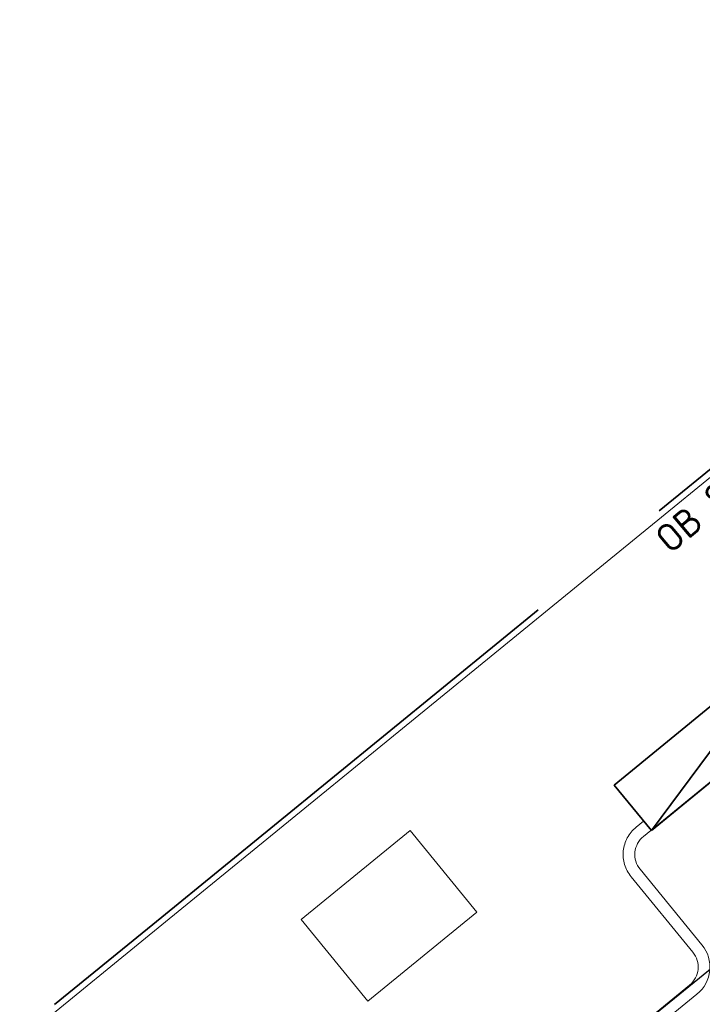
# Model space of a CAD drawing. Header units: metres. Extents: x 92403 to 95147, y 464428 to 465602.
# Tile 542 of 568: x 93401 to 93410, y 465232 to 465244. Entities that reach past the tile are written whole.
import ezdxf

# ---------------------------------------------------------------- set-up
doc = ezdxf.new("R2010")
doc.units = ezdxf.units.M
doc.linetypes.add('VH-OPSLUITBAND_80X200', pattern=[14, 8, -2, 2, -2])
doc.linetypes.add('VH-TROTTOIRBAND', pattern=[15, 5, -2, 2, -2, 2, -2])
for name, color, linetype, lineweight in [('N-RO-VH-KANTOPSLUITING_ELEMENT_STALENSTRIP-G', 7, 'CONTINUOUS', 9), ('N-WE-GW-ONTGRAVING-V', 2, 'CONTINUOUS', 30), ('N-WE-VH-KANTOPSLUITING_INRITBAND-G', 210, 'CONTINUOUS', 35), ('N-WE-VH-KANTOPSLUITING_OPSLUITBAND_80X200-G', 7, 'VH-OPSLUITBAND_80X200', 35), ('N-WE-VH-KANTOPSLUITING_TROTTOIRBAND-G', 7, 'VH-TROTTOIRBAND', 35), ('N-WE-VH-KANTOPSLUITING_TROTTOIRBAND_130 150-T18', 10, 'CONTINUOUS', 18), ('N-WE-VH-KANTOPSLUITING_VOORKANTBAND-G', 50, 'CONTINUOUS', 35)]:
    doc.layers.add(name, color=color, linetype=linetype, lineweight=lineweight)
doc.styles.add('NLCS-ISO-M200-T18', font='NLCS-ISO.ttf', dxfattribs={"height": 0.36})

msp = doc.modelspace()

# ---------------------------------------------------------------- linework, layer by layer
at = {"layer": 'N-RO-VH-KANTOPSLUITING_ELEMENT_STALENSTRIP-G', "color": 30, "flags": 128}
msp.add_lwpolyline([(93406.23431773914, 465233.897424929), (93404.84096766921, 465232.7578743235), (93405.69542153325, 465231.7131174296), (93407.08877160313, 465232.8526680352)], close=True, dxfattribs=at)
at = {"layer": 'N-WE-GW-ONTGRAVING-V', "flags": 128}
msp.add_lwpolyline([(93385.16169789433, 465211.8390919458), (93422.41004249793, 465242.1620300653), (93457.87698508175, 465271.0347568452), (93477.13237585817, 465266.7369622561), (93481.972586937, 465270.4562719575), (93481.927, 465270.04), (93483.43152708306, 465267.5417093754), (93477.89567312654, 465263.287854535), (93458.69407321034, 465267.5736430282), (93425.22364279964, 465240.3262255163), (93425.63006511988, 465239.8269807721), (93388.93914888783, 465210.0115229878)], dxfattribs=at)
at = {"layer": 'N-WE-VH-KANTOPSLUITING_INRITBAND-G', "flags": 128}
for points in [[(93409.32497151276, 465233.8989144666), (93408.84959586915, 465234.4790161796), (93413.49040957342, 465238.2820213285), (93413.96578521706, 465237.7019196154), (93409.32497151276, 465233.8989144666)], [(93413.96578521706, 465237.7019196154), (93411.17000272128, 465236.380518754), (93409.32497151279, 465233.8989144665)]]:
    msp.add_lwpolyline(points, dxfattribs=at)
at = {"layer": 'N-WE-VH-KANTOPSLUITING_OPSLUITBAND_80X200-G', "flags": 128}
msp.add_lwpolyline([(93451.252, 465272.148), (93439.725, 465262.735), (93436.208, 465259.863), (93425.117, 465250.807), (93420.444, 465246.991), (93412.049, 465240.136), (93407.38399999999, 465236.326), (93403.054, 465232.79), (93401.25299999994, 465231.3199999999), (93400.3289999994, 465230.5649999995), (93399.68368765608, 465230.03808318), (93398.0745131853, 465232.0090554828), (93373.5698526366, 465212.0732992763)], dxfattribs=at)
at = {"layer": 'N-WE-VH-KANTOPSLUITING_TROTTOIRBAND-G', "lineweight": 15, "flags": 128}
msp.add_lwpolyline([(93409.22620762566, 465234.0194362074), (93409.12865249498, 465233.9396507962, 0.4142135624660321), (93409.0652026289, 465233.3064256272), (93409.85655721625, 465232.3388214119, -0.414213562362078), (93409.81425730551, 465231.9166712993), (93381.52234267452, 465208.7781441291, -0.4142135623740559), (93381.10019256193, 465208.8204440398), (93380.30883797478, 465209.788048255, 0.4142135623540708), (93379.6756128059, 465209.851498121), (93376.04975361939, 465206.8860911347), (93364.7720641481, 465197.4289392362, 0.4142135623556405), (93364.7164021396, 465196.7949820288), (93365.51958991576, 465195.8371775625, -0.4142135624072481), (93365.4824819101, 465195.4145394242), (93362.34088326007, 465192.780083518, -0.4142135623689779), (93361.91824512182, 465192.8171915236), (93361.11420895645, 465193.7760076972, 0.412864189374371), (93360.4818441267, 465193.8329987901), (93349.4016381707, 465184.6281015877, 0.4105417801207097), (93349.33947252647, 465183.9987751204), (93350.12772249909, 465183.0253310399, -0.4005312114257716), (93350.08783779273, 465182.5980758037, -0.00624300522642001), (93337.59694746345, 465172.777867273), (93333.77386303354, 465169.7724176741, -0.4142135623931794), (93333.35260802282, 465169.8228578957), (93332.58007721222, 465170.8055562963, 0.4142135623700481), (93331.94819469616, 465170.8812166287), (93312.76592191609, 465155.8014152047, 0.4142135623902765), (93312.69026158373, 465155.1695326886), (93313.4530880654, 465154.1991786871, -0.4046260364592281), (93313.40991098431, 465153.7836883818, 0.006584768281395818), (93307.84968238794, 465149.4868792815, 0.0007773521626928), (93307.84931757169, 465149.4865886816, -0.4145501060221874), (93307.42728734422, 465149.5339585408), (93306.64822770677, 465150.5117100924, 0.4145410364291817), (93306.01546982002, 465150.5829155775, 0.01113529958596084), (93296.82985029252, 465142.9059798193, 0.00050503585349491), (93294.92943696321, 465141.1246417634, 0.4142817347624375), (93294.90957957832, 465140.4884814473), (93295.76559228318, 465139.5775194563, -0.4137453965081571), (93295.7522219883, 465139.1532884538, 0.001355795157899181), (93290.67901249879, 465134.3567665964, 0.0004311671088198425), (93290.67882515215, 465134.3565881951, -0.4149843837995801), (93290.25478696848, 465134.3671514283), (93289.39315453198, 465135.2729167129, 0.41428173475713), (93288.75688086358, 465135.288730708, 0.001894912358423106), (93281.70306045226, 465128.5243441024, 0.007732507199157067), (93271.35644185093, 465118.0421716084, 0.4143982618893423), (93271.37062908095, 465117.4057330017), (93272.27404364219, 465116.5422624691, -0.4109407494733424), (93272.28336074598, 465116.1172086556, 0.003748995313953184), (93267.41349969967, 465110.9351156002), (93267.26662102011, 465110.7855569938, -0.385792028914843), (93260.76285067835, 465110.4076440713), (93253.91245755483, 465115.928683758), (93247.14868926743, 465121.3922241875), (93239.93267225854, 465127.2285171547), (93232.6417733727, 465133.0977256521), (93225.2268281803, 465139.1635905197), (93210.81728473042, 465150.7938421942), (93209.77014246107, 465151.6249383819), (93201.83746426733, 465158.1229513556), (93199.91064924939, 465159.6492951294), (93198.36093343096, 465160.8770699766), (93192.87344971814, 465165.2248879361, -0.4633750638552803), (93192.68010969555, 465171.0963077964), (93202.2874474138, 465179.7962132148, -0.4142135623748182), (93202.71119125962, 465179.7752095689), (93203.55023334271, 465178.8486522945, 0.4142135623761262), (93204.18584911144, 465178.8171468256), (93218.56601801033, 465191.8390799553, 0.4142135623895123), (93218.59752347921, 465192.474695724), (93217.75848139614, 465193.4012529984, -0.414213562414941), (93217.77948504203, 465193.8249968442), (93218.27941079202, 465194.2777036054), (93222.85249066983, 465197.8135798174), (93223.97839364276, 465198.6619714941), (93225.03083329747, 465199.4201164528), (93227.81206252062, 465201.3614645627), (93227.86853999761, 465201.4014488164)], format="xyb", dxfattribs=at)
at = {"layer": 'N-WE-VH-KANTOPSLUITING_VOORKANTBAND-G', "linetype": 'Continuous', "lineweight": 15}
msp.add_lwpolyline([(93373.62033927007, 465212.0112420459), (93398.06305361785, 465231.8966019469), (93399.67231861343, 465229.9255187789), (93400.37961885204, 465230.5030505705), (93401.30358590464, 465231.2580236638), (93403.10460133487, 465232.7280362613), (93407.43460475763, 465236.2640390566), (93412.09959870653, 465240.0740341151), (93420.4946005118, 465246.9290355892), (93425.16759723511, 465250.7450329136), (93436.2586004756, 465259.8010355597), (93439.77560045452, 465262.6730355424), (93451.30260045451, 465272.0860355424), (93451.252, 465272.148)], dxfattribs=at)
msp.add_lwpolyline([(93381.61730522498, 465208.6620316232), (93409.90921985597, 465231.8005587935, 0.4142135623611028), (93409.97266972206, 465232.4337839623), (93409.18131513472, 465233.4013881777, -0.4142135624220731), (93409.22361504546, 465233.8235382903), (93447.46333363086, 465265.0978715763, -0.4142135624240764), (93447.88548374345, 465265.0555716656), (93448.67683833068, 465264.0879674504, 0.4142135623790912), (93449.31006349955, 465264.0245175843), (93453.65289746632, 465267.5763020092)], format="xyb", dxfattribs=at)

# ---------------------------------------------------------------- texts
at = {"layer": 'N-WE-VH-KANTOPSLUITING_TROTTOIRBAND_130 150-T18', "insert": (93409.33609241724, 465237.7040381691), "char_height": 0.36, "width": 4.669349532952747, "attachment_point": 1, "rotation": 40.03097772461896, "style": 'NLCS-ISO-M200-T18'}
msp.add_mtext('OB 8x20', dxfattribs=at)

doc.saveas('drawing.dxf')
